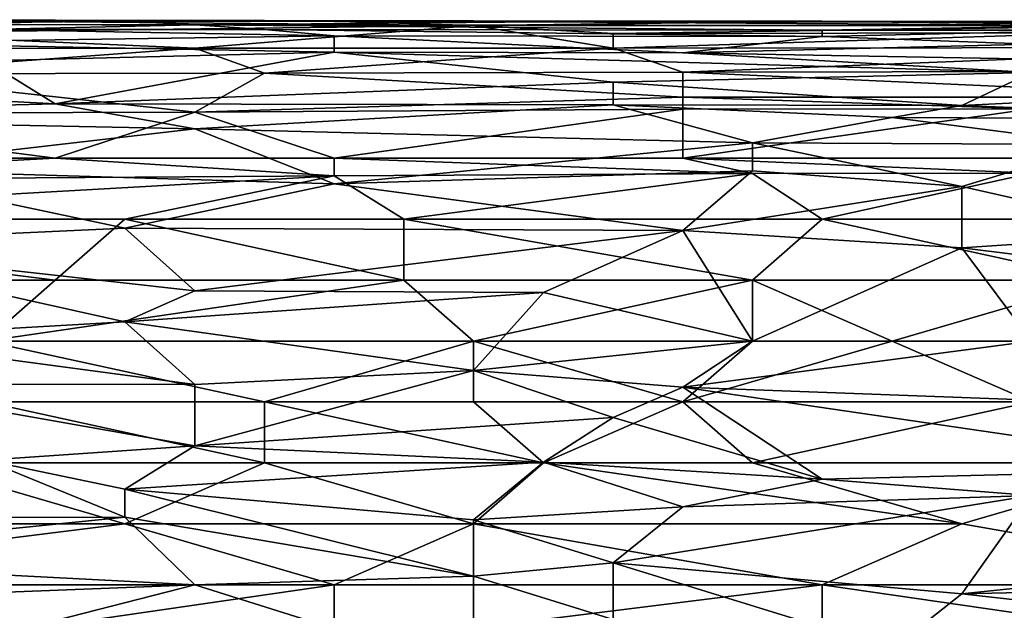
# Model space of a CAD drawing. Extents: x -161 to 11, y -10 to 160.
# Tile 274 of 499: x 0.0028 to 0.0659, y 0.3193 to 0.3571. Entities that reach past the tile are written whole.
import ezdxf

# ---------------------------------------------------------------- set-up
doc = ezdxf.new("R2010")
doc.units = 0
doc.header["$MEASUREMENT"] = 0
doc.layers.get('0').update_dxf_attribs({"linetype": 'CONTINUOUS'})

msp = doc.modelspace()

# ---------------------------------------------------------------- linework, layer by layer
for points in [[(-0.017318, 0.35714, 0.721487), (-0.003905, 0.35709, 0.725394), (0.005037, 0.357117, 0.721487)], [(-0.017318, 0.35714, 0.721487), (0.005037, 0.357117, 0.721487), (0.009508, 0.357037, 0.717581)], [(-0.017318, 0.357049, 0.717581), (-0.017318, 0.35714, 0.721487), (0.009508, 0.357037, 0.717581)], [(-0.017318, 0.357049, 0.717581), (0.009508, 0.357037, 0.717581), (-0.008376, 0.356857, 0.713675)], [(-0.008376, 0.356857, 0.713675), (0.009508, 0.357037, 0.717581), (0.013979, 0.356806, 0.713675)], [(0.000566, 0.356519, 0.709769), (-0.008376, 0.356857, 0.713675), (0.013979, 0.356806, 0.713675)], [(0.031863, 0.356766, 0.7293), (-0.003905, 0.356825, 0.7293), (-0.008376, 0.356274, 0.733206)], [(0.031863, 0.356766, 0.7293), (-0.008376, 0.356274, 0.733206), (0.013979, 0.355316, 0.737112)], [(-0.003905, 0.35709, 0.725394), (0.022921, 0.357038, 0.725394), (0.005037, 0.357117, 0.721487)], [(-0.003905, 0.35709, 0.725394), (0.031863, 0.356766, 0.7293), (0.022921, 0.357038, 0.725394)], [(-0.003905, 0.35709, 0.725394), (-0.003905, 0.356825, 0.7293), (0.031863, 0.356766, 0.7293)], [(0.01845, 0.356513, 0.709769), (0.000566, 0.356519, 0.709769), (0.013979, 0.356806, 0.713675)], [(0.022921, 0.357038, 0.725394), (0.045277, 0.357054, 0.721487), (0.005037, 0.357117, 0.721487)], [(0.005037, 0.357117, 0.721487), (0.045277, 0.357054, 0.721487), (0.036335, 0.356999, 0.717581)], [(0.036335, 0.356999, 0.717581), (0.009508, 0.357037, 0.717581), (0.005037, 0.357117, 0.721487)], [(0.013979, 0.356806, 0.713675), (0.009508, 0.357037, 0.717581), (0.036335, 0.356999, 0.717581)], [(0.036335, 0.356999, 0.717581), (0.072103, 0.356767, 0.713675), (0.013979, 0.356806, 0.713675)], [(0.054219, 0.356471, 0.709769), (0.013979, 0.356806, 0.713675), (0.072103, 0.356767, 0.713675)], [(0.01845, 0.356513, 0.709769), (0.013979, 0.356806, 0.713675), (0.054219, 0.356471, 0.709769)], [(0.031863, 0.356766, 0.7293), (0.013979, 0.355316, 0.737112), (0.040806, 0.355311, 0.737112)], [(0.022921, 0.357038, 0.725394), (0.054219, 0.357038, 0.725394), (0.045277, 0.357054, 0.721487)], [(0.031863, 0.356766, 0.7293), (0.054219, 0.357038, 0.725394), (0.022921, 0.357038, 0.725394)], [(0.031863, 0.356766, 0.7293), (0.076574, 0.356778, 0.7293), (0.054219, 0.357038, 0.725394)], [(0.076574, 0.356778, 0.7293), (0.031863, 0.356766, 0.7293), (0.040806, 0.356265, 0.733206)], [(0.040806, 0.355311, 0.737112), (0.040806, 0.356265, 0.733206), (0.031863, 0.356766, 0.7293)], [(0.045277, 0.357054, 0.721487), (0.081045, 0.356955, 0.717581), (0.036335, 0.356999, 0.717581)], [(0.072103, 0.356767, 0.713675), (0.036335, 0.356999, 0.717581), (0.081045, 0.356955, 0.717581)], [(0.040806, 0.356265, 0.733206), (0.072103, 0.356292, 0.733206), (0.076574, 0.356778, 0.7293)], [(0.054219, 0.357038, 0.725394), (0.098929, 0.357021, 0.721487), (0.045277, 0.357054, 0.721487)], [(0.081045, 0.356955, 0.717581), (0.045277, 0.357054, 0.721487), (0.098929, 0.357021, 0.721487)], [(0.076574, 0.356778, 0.7293), (0.1034, 0.356974, 0.725394), (0.054219, 0.357038, 0.725394)], [(0.098929, 0.357021, 0.721487), (0.054219, 0.357038, 0.725394), (0.1034, 0.356974, 0.725394)], [(0.072103, 0.356767, 0.713675), (0.072103, 0.356461, 0.709769), (0.054219, 0.356471, 0.709769)], [(-0.008376, 0.356274, 0.733206), (-0.02626, 0.355278, 0.737112), (0.013979, 0.355316, 0.737112)], [(-0.008376, 0.355651, 0.701956), (0.000566, 0.356519, 0.709769), (0.022921, 0.356105, 0.705862)], [(0.022921, 0.356105, 0.705862), (0.022921, 0.355068, 0.69805), (-0.008376, 0.355651, 0.701956)], [(0.022921, 0.356105, 0.705862), (0.000566, 0.356519, 0.709769), (0.01845, 0.356513, 0.709769)], [(0.01845, 0.356513, 0.709769), (0.054219, 0.356471, 0.709769), (0.054219, 0.356068, 0.705943)], [(0.022921, 0.356105, 0.705862), (0.01845, 0.356513, 0.709769), (0.054219, 0.356068, 0.705943)], [(0.022921, 0.355068, 0.69805), (0.022921, 0.356105, 0.705862), (0.045277, 0.355022, 0.69805)], [(0.045277, 0.355022, 0.69805), (0.022921, 0.356105, 0.705862), (0.054219, 0.356068, 0.705943)], [(0.040806, 0.356265, 0.733206), (0.040806, 0.355311, 0.737112), (0.072103, 0.356292, 0.733206)], [(0.040806, 0.355311, 0.737112), (0.085516, 0.355366, 0.737112), (0.072103, 0.356292, 0.733206)], [(0.045277, 0.355022, 0.69805), (0.054219, 0.356068, 0.705943), (0.067632, 0.355576, 0.701956)], [(0.054219, 0.356068, 0.705943), (0.054219, 0.356471, 0.709769), (0.072103, 0.356461, 0.709769)], [(0.054219, 0.356068, 0.705943), (0.072103, 0.356461, 0.709769), (0.067632, 0.355576, 0.701956)], [(0.000566, 0.354501, 0.694144), (-0.008376, 0.355651, 0.701956), (0.022921, 0.355068, 0.69805)], [(0.045277, 0.355022, 0.69805), (0.067632, 0.355576, 0.701956), (0.081045, 0.354365, 0.694144)], [(-0.008376, 0.353673, 0.741019), (0.013979, 0.355316, 0.737112), (-0.02626, 0.355278, 0.737112)], [(0.013979, 0.355316, 0.737112), (-0.008376, 0.353673, 0.741019), (0.01845, 0.353711, 0.741019)], [(0.022921, 0.355068, 0.69805), (0.005037, 0.351752, 0.678519), (0.000566, 0.354501, 0.694144)], [(0.005037, 0.351752, 0.678519), (0.022921, 0.355068, 0.69805), (0.040806, 0.353127, 0.686331)], [(0.013979, 0.355316, 0.737112), (0.01845, 0.353711, 0.741019), (0.040806, 0.355311, 0.737112)], [(0.040806, 0.355311, 0.737112), (0.01845, 0.353711, 0.741019), (0.045277, 0.353775, 0.741019)], [(0.067632, 0.353758, 0.690237), (0.022921, 0.355068, 0.69805), (0.045277, 0.355022, 0.69805)], [(0.067632, 0.353758, 0.690237), (0.040806, 0.353127, 0.686331), (0.022921, 0.355068, 0.69805)], [(0.085516, 0.355366, 0.737112), (0.040806, 0.355311, 0.737112), (0.045277, 0.353775, 0.741019)], [(0.085516, 0.353842, 0.741019), (0.085516, 0.355366, 0.737112), (0.045277, 0.353775, 0.741019)], [(0.067632, 0.353758, 0.690237), (0.045277, 0.355022, 0.69805), (0.081045, 0.354365, 0.694144)], [(-0.021789, 0.353185, 0.686331), (0.000566, 0.354501, 0.694144), (0.005037, 0.351752, 0.678519)], [(-0.008376, 0.353673, 0.741019), (-0.017318, 0.351118, 0.744925), (0.013979, 0.351201, 0.744925)], [(-0.008376, 0.353673, 0.741019), (0.013979, 0.351201, 0.744925), (0.01845, 0.353711, 0.741019)], [(0.01845, 0.353711, 0.741019), (0.013979, 0.351201, 0.744925), (0.045277, 0.352162, 0.743819)], [(0.045277, 0.352162, 0.743819), (0.045277, 0.353775, 0.741019), (0.01845, 0.353711, 0.741019)], [(0.040806, 0.353127, 0.686331), (0.067632, 0.353758, 0.690237), (0.063161, 0.35163, 0.678519)], [(0.085516, 0.353842, 0.741019), (0.045277, 0.353775, 0.741019), (0.081045, 0.352162, 0.743942)], [(0.045277, 0.353775, 0.741019), (0.045277, 0.352162, 0.743819), (0.081045, 0.352162, 0.743942)], [(0.089987, 0.352971, 0.686331), (0.063161, 0.35163, 0.678519), (0.067632, 0.353758, 0.690237)], [(-0.02626, 0.350956, 0.674612), (-0.021789, 0.353185, 0.686331), (0.005037, 0.351752, 0.678519)], [(0.005037, 0.351752, 0.678519), (0.040806, 0.353127, 0.686331), (0.040806, 0.351674, 0.678519)], [(0.040806, 0.351674, 0.678519), (0.040806, 0.353127, 0.686331), (0.063161, 0.35163, 0.678519)], [(0.063161, 0.35163, 0.678519), (0.089987, 0.352971, 0.686331), (0.085516, 0.350736, 0.674612)], [(-0.02626, 0.350956, 0.674612), (0.005037, 0.351752, 0.678519), (0.013979, 0.350148, 0.670706)], [(0.040806, 0.351674, 0.678519), (0.013979, 0.350148, 0.670706), (0.005037, 0.351752, 0.678519)], [(0.013979, 0.351201, 0.744925), (0.045277, 0.351404, 0.744925), (0.045277, 0.352162, 0.743819)], [(0.013979, 0.350148, 0.670706), (0.040806, 0.351674, 0.678519), (0.049748, 0.349242, 0.6668)], [(0.063161, 0.35163, 0.678519), (0.05869, 0.350866, 0.674612), (0.040806, 0.351674, 0.678519)], [(0.05869, 0.350866, 0.674612), (0.049748, 0.349242, 0.6668), (0.040806, 0.351674, 0.678519)], [(0.045277, 0.352162, 0.743819), (0.045277, 0.351404, 0.744925), (0.067632, 0.351425, 0.744925)], [(0.067632, 0.351425, 0.744925), (0.081045, 0.352162, 0.743942), (0.045277, 0.352162, 0.743819)], [(0.05869, 0.350866, 0.674612), (0.063161, 0.35163, 0.678519), (0.085516, 0.350736, 0.674612)], [(0.005037, 0.348255, 0.747953), (-0.017318, 0.351118, 0.744925), (-0.021789, 0.348255, 0.747807)], [(0.005037, 0.348255, 0.747953), (0.013979, 0.351201, 0.744925), (-0.017318, 0.351118, 0.744925)], [(0.022921, 0.348255, 0.74802), (0.013979, 0.351201, 0.744925), (0.005037, 0.348255, 0.747953)], [(0.045277, 0.351404, 0.744925), (0.013979, 0.351201, 0.744925), (0.022921, 0.348255, 0.74802)], [(0.022921, 0.348255, 0.74802), (0.045277, 0.348255, 0.748131), (0.045277, 0.351404, 0.744925)], [(0.045277, 0.351404, 0.744925), (0.045277, 0.348255, 0.748131), (0.067632, 0.351425, 0.744925)], [(0.045277, 0.348255, 0.748131), (0.067632, 0.348255, 0.748152), (0.067632, 0.351425, 0.744925)], [(0.013979, 0.350148, 0.670706), (-0.008376, 0.347563, 0.658987), (-0.02626, 0.350956, 0.674612)], [(0.049748, 0.349242, 0.6668), (0.05869, 0.350866, 0.674612), (0.072103, 0.349145, 0.6668)], [(0.085516, 0.350736, 0.674612), (0.072103, 0.349145, 0.6668), (0.05869, 0.350866, 0.674612)], [(-0.008376, 0.347563, 0.658987), (0.013979, 0.350148, 0.670706), (0.022921, 0.346606, 0.655081)], [(0.049748, 0.349242, 0.6668), (0.022921, 0.346606, 0.655081), (0.013979, 0.350148, 0.670706)], [(0.022921, 0.346606, 0.655081), (0.049748, 0.349242, 0.6668), (0.049748, 0.347446, 0.658987)], [(0.049748, 0.349242, 0.6668), (0.072103, 0.349145, 0.6668), (0.063161, 0.346452, 0.655081)], [(0.049748, 0.347446, 0.658987), (0.049748, 0.349242, 0.6668), (0.063161, 0.346452, 0.655081)], [(0.063161, 0.346452, 0.655081), (0.072103, 0.349145, 0.6668), (0.076574, 0.343402, 0.643362)], [(0.005037, 0.348255, 0.747953), (-0.021789, 0.346824, 0.748831), (0.022921, 0.347121, 0.748831)], [(0.005037, 0.348255, 0.747953), (-0.021789, 0.348255, 0.747807), (-0.021789, 0.346824, 0.748831)], [(0.022921, 0.347121, 0.748831), (0.022921, 0.348255, 0.74802), (0.005037, 0.348255, 0.747953)], [(0.049748, 0.347269, 0.748831), (0.022921, 0.348255, 0.74802), (0.022921, 0.347121, 0.748831)], [(0.045277, 0.348255, 0.748131), (0.022921, 0.348255, 0.74802), (0.049748, 0.347269, 0.748831)], [(0.067632, 0.347305, 0.748831), (0.067632, 0.348255, 0.748152), (0.045277, 0.348255, 0.748131)], [(0.049748, 0.347269, 0.748831), (0.067632, 0.347305, 0.748831), (0.045277, 0.348255, 0.748131)], [(-0.012847, 0.342758, 0.639456), (-0.008376, 0.347563, 0.658987), (0.009508, 0.343772, 0.643362)], [(0.009508, 0.343772, 0.643362), (-0.008376, 0.347563, 0.658987), (0.022921, 0.346606, 0.655081)], [(0.022921, 0.346606, 0.655081), (0.049748, 0.347446, 0.658987), (0.045277, 0.343625, 0.643362)], [(0.022921, 0.347121, 0.748831), (0.027392, 0.344349, 0.75055), (0.049748, 0.347269, 0.748831)], [(0.054219, 0.344349, 0.750586), (0.049748, 0.347269, 0.748831), (0.027392, 0.344349, 0.75055)], [(0.045277, 0.343625, 0.643362), (0.049748, 0.347446, 0.658987), (0.063161, 0.346452, 0.655081)], [(0.054219, 0.344349, 0.750586), (0.067632, 0.347305, 0.748831), (0.049748, 0.347269, 0.748831)], [(0.054219, 0.344349, 0.750586), (0.089987, 0.344349, 0.75065), (0.067632, 0.347305, 0.748831)], [(-0.021789, 0.346824, 0.748831), (-0.02626, 0.344349, 0.750311), (0.022921, 0.347121, 0.748831)], [(0.022921, 0.347121, 0.748831), (-0.02626, 0.344349, 0.750311), (0.009508, 0.344349, 0.750438)], [(0.009508, 0.344349, 0.750438), (0.027392, 0.344349, 0.75055), (0.022921, 0.347121, 0.748831)], [(0.009508, 0.343772, 0.643362), (0.022921, 0.346606, 0.655081), (0.045277, 0.343625, 0.643362)], [(0.045277, 0.343625, 0.643362), (0.063161, 0.346452, 0.655081), (0.063161, 0.342502, 0.639456)], [(0.076574, 0.343402, 0.643362), (0.063161, 0.342502, 0.639456), (0.063161, 0.346452, 0.655081)], [(0.005037, 0.340443, 0.752068), (0.009508, 0.344349, 0.750438), (-0.02626, 0.344349, 0.750311)], [(0.005037, 0.340443, 0.752068), (-0.02626, 0.344349, 0.750311), (-0.012847, 0.340443, 0.751977)], [(0.027392, 0.340443, 0.752136), (0.009508, 0.344349, 0.750438), (0.005037, 0.340443, 0.752068)], [(0.027392, 0.340443, 0.752136), (0.027392, 0.344349, 0.75055), (0.009508, 0.344349, 0.750438)], [(0.027392, 0.344349, 0.75055), (0.049748, 0.340443, 0.752188), (0.054219, 0.344349, 0.750586)], [(0.027392, 0.344349, 0.75055), (0.027392, 0.340443, 0.752136), (0.049748, 0.340443, 0.752188)], [(0.049748, 0.340443, 0.752188), (0.072103, 0.340443, 0.75223), (0.054219, 0.344349, 0.750586)], [(0.072103, 0.340443, 0.75223), (0.089987, 0.344349, 0.75065), (0.054219, 0.344349, 0.750586)], [(-0.012847, 0.342758, 0.639456), (0.009508, 0.343772, 0.643362), (0.013979, 0.339758, 0.627737)], [(0.045277, 0.343625, 0.643362), (0.013979, 0.339758, 0.627737), (0.009508, 0.343772, 0.643362)], [(0.013979, 0.339758, 0.627737), (0.045277, 0.343625, 0.643362), (0.036335, 0.339641, 0.627737)], [(0.036335, 0.339641, 0.627737), (0.045277, 0.343625, 0.643362), (0.049748, 0.336537, 0.616076)], [(0.045277, 0.343625, 0.643362), (0.063161, 0.342502, 0.639456), (0.049748, 0.336537, 0.616076)], [(0.063161, 0.342502, 0.639456), (0.076574, 0.343402, 0.643362), (0.081045, 0.340279, 0.631644)], [(0.013979, 0.339758, 0.627737), (0.009508, 0.337764, 0.619925), (-0.012847, 0.342758, 0.639456)], [(-0.008376, 0.336739, 0.616019), (-0.012847, 0.342758, 0.639456), (0.009508, 0.337764, 0.619925)], [(0.049748, 0.336537, 0.616076), (0.063161, 0.342502, 0.639456), (0.067632, 0.336537, 0.616581)], [(0.063161, 0.342502, 0.639456), (0.081045, 0.340279, 0.631644), (0.067632, 0.336537, 0.616581)], [(-0.012847, 0.340443, 0.751977), (0.000566, 0.336537, 0.752951), (0.005037, 0.340443, 0.752068)], [(0.031863, 0.336537, 0.75304), (0.027392, 0.340443, 0.752136), (0.000566, 0.336537, 0.752951)], [(0.027392, 0.340443, 0.752136), (0.005037, 0.340443, 0.752068), (0.000566, 0.336537, 0.752951)], [(0.027392, 0.340443, 0.752136), (0.031863, 0.336537, 0.75304), (0.049748, 0.340443, 0.752188)], [(0.049748, 0.336537, 0.753109), (0.049748, 0.340443, 0.752188), (0.031863, 0.336537, 0.75304)], [(0.049748, 0.340443, 0.752188), (0.05869, 0.336537, 0.753101), (0.072103, 0.340443, 0.75223)], [(0.05869, 0.336537, 0.753101), (0.049748, 0.340443, 0.752188), (0.049748, 0.336537, 0.753109)], [(0.081045, 0.336537, 0.75318), (0.072103, 0.340443, 0.75223), (0.05869, 0.336537, 0.753101)], [(0.009508, 0.337764, 0.619925), (0.013979, 0.339758, 0.627737), (0.036335, 0.339641, 0.627737)], [(0.009508, 0.337764, 0.619925), (0.036335, 0.339641, 0.627737), (0.031863, 0.334654, 0.608206)], [(0.049748, 0.336537, 0.616076), (0.031863, 0.334654, 0.608206), (0.036335, 0.339641, 0.627737)], [(-0.008376, 0.336739, 0.616019), (0.009508, 0.337764, 0.619925), (0.013979, 0.333745, 0.6043)], [(0.013979, 0.333745, 0.6043), (0.009508, 0.337764, 0.619925), (0.031863, 0.334654, 0.608206)], [(-0.008376, 0.333772, 0.6043), (-0.008376, 0.336739, 0.616019), (0.013979, 0.333745, 0.6043)], [(0.031863, 0.336537, 0.75304), (0.000566, 0.336537, 0.752951), (0.01845, 0.33263, 0.753386)], [(0.01845, 0.33263, 0.753386), (0.000566, 0.336537, 0.752951), (0.000566, 0.33263, 0.75333)], [(0.01845, 0.33263, 0.753386), (0.031863, 0.33263, 0.753452), (0.031863, 0.336537, 0.75304)], [(0.031863, 0.336537, 0.75304), (0.045277, 0.33263, 0.753483), (0.049748, 0.336537, 0.753109)], [(0.031863, 0.336537, 0.75304), (0.031863, 0.33263, 0.753452), (0.045277, 0.33263, 0.753483)], [(0.031863, 0.334654, 0.608206), (0.049748, 0.336537, 0.616076), (0.045277, 0.333572, 0.6043)], [(0.045277, 0.33263, 0.753483), (0.067632, 0.33263, 0.753507), (0.05869, 0.336537, 0.753101)], [(0.05869, 0.336537, 0.753101), (0.049748, 0.336537, 0.753109), (0.045277, 0.33263, 0.753483)], [(0.067632, 0.336537, 0.616581), (0.045277, 0.333572, 0.6043), (0.049748, 0.336537, 0.616076)], [(0.045277, 0.333572, 0.6043), (0.067632, 0.336537, 0.616581), (0.081045, 0.332263, 0.600394)], [(0.067632, 0.33263, 0.753507), (0.081045, 0.336537, 0.75318), (0.05869, 0.336537, 0.753101)], [(0.013979, 0.333745, 0.6043), (0.031863, 0.334654, 0.608206), (0.013979, 0.329821, 0.588675)], [(0.013979, 0.329821, 0.588675), (0.031863, 0.334654, 0.608206), (0.040806, 0.331632, 0.596487)], [(0.045277, 0.333572, 0.6043), (0.040806, 0.331632, 0.596487), (0.031863, 0.334654, 0.608206)], [(-0.008376, 0.333772, 0.6043), (0.013979, 0.333745, 0.6043), (0.013979, 0.329821, 0.588675)], [(0.000566, 0.328903, 0.584769), (-0.008376, 0.333772, 0.6043), (0.013979, 0.329821, 0.588675)], [(0.040806, 0.331632, 0.596487), (0.045277, 0.333572, 0.6043), (0.054219, 0.327677, 0.580862)], [(0.054219, 0.327677, 0.580862), (0.045277, 0.333572, 0.6043), (0.081045, 0.328347, 0.584769)], [(0.045277, 0.333572, 0.6043), (0.081045, 0.332263, 0.600394), (0.081045, 0.328347, 0.584769)], [(-0.003905, 0.328724, 0.753286), (0.01845, 0.328724, 0.75334), (0.000566, 0.33263, 0.75333)], [(0.000566, 0.33263, 0.75333), (0.01845, 0.328724, 0.75334), (0.01845, 0.33263, 0.753386)], [(0.036335, 0.328724, 0.753386), (0.031863, 0.33263, 0.753452), (0.01845, 0.33263, 0.753386)], [(0.01845, 0.33263, 0.753386), (0.01845, 0.328724, 0.75334), (0.036335, 0.328724, 0.753386)], [(0.036335, 0.328724, 0.753386), (0.045277, 0.33263, 0.753483), (0.031863, 0.33263, 0.753452)], [(0.049748, 0.328724, 0.75344), (0.045277, 0.33263, 0.753483), (0.036335, 0.328724, 0.753386)], [(0.049748, 0.328724, 0.75344), (0.067632, 0.33263, 0.753507), (0.045277, 0.33263, 0.753483)], [(0.049748, 0.328724, 0.75344), (0.076574, 0.328724, 0.753483), (0.067632, 0.33263, 0.753507)], [(0.013979, 0.329821, 0.588675), (0.040806, 0.331632, 0.596487), (0.036335, 0.32876, 0.584769)], [(0.040806, 0.331632, 0.596487), (0.054219, 0.327677, 0.580862), (0.036335, 0.32876, 0.584769)], [(0.000566, 0.328903, 0.584769), (0.013979, 0.329821, 0.588675), (0.009508, 0.327044, 0.576956)], [(0.009508, 0.327044, 0.576956), (0.013979, 0.329821, 0.588675), (0.036335, 0.32876, 0.584769)], [(-0.017318, 0.325214, 0.569144), (0.000566, 0.328903, 0.584769), (0.009508, 0.325234, 0.569144)], [(0.009508, 0.327044, 0.576956), (0.009508, 0.325234, 0.569144), (0.000566, 0.328903, 0.584769)], [(-0.02626, 0.324818, 0.752703), (0.009508, 0.324818, 0.752867), (-0.003905, 0.328724, 0.753286)], [(0.009508, 0.324818, 0.752867), (0.01845, 0.328724, 0.75334), (-0.003905, 0.328724, 0.753286)], [(0.009508, 0.327044, 0.576956), (0.036335, 0.32876, 0.584769), (0.031863, 0.325063, 0.569144)], [(0.031863, 0.324818, 0.752938), (0.01845, 0.328724, 0.75334), (0.009508, 0.324818, 0.752867)], [(0.031863, 0.324818, 0.752938), (0.036335, 0.328724, 0.753386), (0.01845, 0.328724, 0.75334)], [(0.036335, 0.32876, 0.584769), (0.045277, 0.325899, 0.57305), (0.031863, 0.325063, 0.569144)], [(0.031863, 0.324818, 0.752938), (0.063161, 0.324818, 0.752996), (0.036335, 0.328724, 0.753386)], [(0.045277, 0.325899, 0.57305), (0.036335, 0.32876, 0.584769), (0.054219, 0.327677, 0.580862)], [(0.036335, 0.328724, 0.753386), (0.063161, 0.324818, 0.752996), (0.049748, 0.328724, 0.75344)], [(0.063161, 0.324818, 0.752996), (0.076574, 0.328724, 0.753483), (0.049748, 0.328724, 0.75344)], [(0.081045, 0.328347, 0.584769), (0.067632, 0.326636, 0.576956), (0.054219, 0.327677, 0.580862)], [(0.085516, 0.320912, 0.752165), (0.076574, 0.328724, 0.753483), (0.063161, 0.324818, 0.752996)], [(0.067632, 0.326636, 0.576956), (0.045277, 0.325899, 0.57305), (0.054219, 0.327677, 0.580862)], [(0.031863, 0.325063, 0.569144), (0.031863, 0.321466, 0.553519), (0.009508, 0.327044, 0.576956)], [(0.009508, 0.325234, 0.569144), (0.009508, 0.327044, 0.576956), (0.031863, 0.321466, 0.553519)], [(0.067632, 0.326636, 0.576956), (0.040806, 0.322311, 0.557425), (0.045277, 0.325899, 0.57305)], [(0.040806, 0.322311, 0.557425), (0.067632, 0.326636, 0.576956), (0.063161, 0.320323, 0.549612)], [(0.063161, 0.320323, 0.549612), (0.067632, 0.326636, 0.576956), (0.094458, 0.323599, 0.565237)], [(0.031863, 0.325063, 0.569144), (0.045277, 0.325899, 0.57305), (0.040806, 0.322311, 0.557425)], [(-0.017318, 0.322536, 0.557425), (0.009508, 0.325234, 0.569144), (0.013979, 0.320912, 0.550585)], [(0.009508, 0.325234, 0.569144), (-0.017318, 0.322536, 0.557425), (-0.017318, 0.325214, 0.569144)], [(0.031863, 0.321466, 0.553519), (0.013979, 0.320912, 0.550585), (0.009508, 0.325234, 0.569144)], [(-0.02626, 0.324818, 0.752703), (-0.021789, 0.320912, 0.751863), (0.009508, 0.324818, 0.752867)], [(0.009508, 0.324818, 0.752867), (-0.021789, 0.320912, 0.751863), (0.022921, 0.320912, 0.752042)], [(0.022921, 0.320912, 0.752042), (0.031863, 0.324818, 0.752938), (0.009508, 0.324818, 0.752867)], [(0.031863, 0.324818, 0.752938), (0.022921, 0.320912, 0.752042), (0.054219, 0.320912, 0.752115)], [(0.031863, 0.321466, 0.553519), (0.031863, 0.325063, 0.569144), (0.040806, 0.322311, 0.557425)], [(0.054219, 0.320912, 0.752115), (0.063161, 0.324818, 0.752996), (0.031863, 0.324818, 0.752938)], [(0.063161, 0.324818, 0.752996), (0.054219, 0.320912, 0.752115), (0.085516, 0.320912, 0.752165)], [(0.063161, 0.320323, 0.549612), (0.094458, 0.323599, 0.565237), (0.089987, 0.320924, 0.553519)], [(0.013979, 0.320912, 0.550585), (-0.012847, 0.319853, 0.545706), (-0.017318, 0.322536, 0.557425)], [(0.031863, 0.321466, 0.553519), (0.040806, 0.322311, 0.557425), (0.040806, 0.318689, 0.5418)], [(0.063161, 0.320323, 0.549612), (0.05869, 0.316794, 0.533987), (0.040806, 0.322311, 0.557425)], [(0.040806, 0.322311, 0.557425), (0.05869, 0.316794, 0.533987), (0.040806, 0.318689, 0.5418)], [(0.013979, 0.320912, 0.550585), (0.031863, 0.321466, 0.553519), (0.031863, 0.315278, 0.526175)], [(0.031863, 0.321466, 0.553519), (0.040806, 0.318689, 0.5418), (0.031863, 0.315278, 0.526175)], [(-0.003905, 0.317005, 0.75061), (0.022921, 0.320912, 0.752042), (-0.021789, 0.320912, 0.751863)], [(-0.012847, 0.319853, 0.545706), (0.013979, 0.320912, 0.550585), (-0.003905, 0.31634, 0.530081)], [(-0.003905, 0.31634, 0.530081), (0.013979, 0.320912, 0.550585), (0.031863, 0.315278, 0.526175)], [(0.022921, 0.317005, 0.750726), (0.022921, 0.320912, 0.752042), (-0.003905, 0.317005, 0.75061)], [(0.022921, 0.317005, 0.750726), (0.054219, 0.317005, 0.750821), (0.054219, 0.320912, 0.752115)], [(0.022921, 0.320912, 0.752042), (0.022921, 0.317005, 0.750726), (0.054219, 0.320912, 0.752115)], [(0.081045, 0.317005, 0.750902), (0.085516, 0.320912, 0.752165), (0.054219, 0.320912, 0.752115)], [(0.054219, 0.320912, 0.752115), (0.054219, 0.317005, 0.750821), (0.081045, 0.317005, 0.750902)], [(0.063161, 0.320323, 0.549612), (0.089987, 0.320924, 0.553519), (0.081045, 0.318314, 0.5418)], [(0.081045, 0.318314, 0.5418), (0.05869, 0.316794, 0.533987), (0.063161, 0.320323, 0.549612)]]:
    msp.add_3dface(points)

doc.saveas('drawing.dxf')
